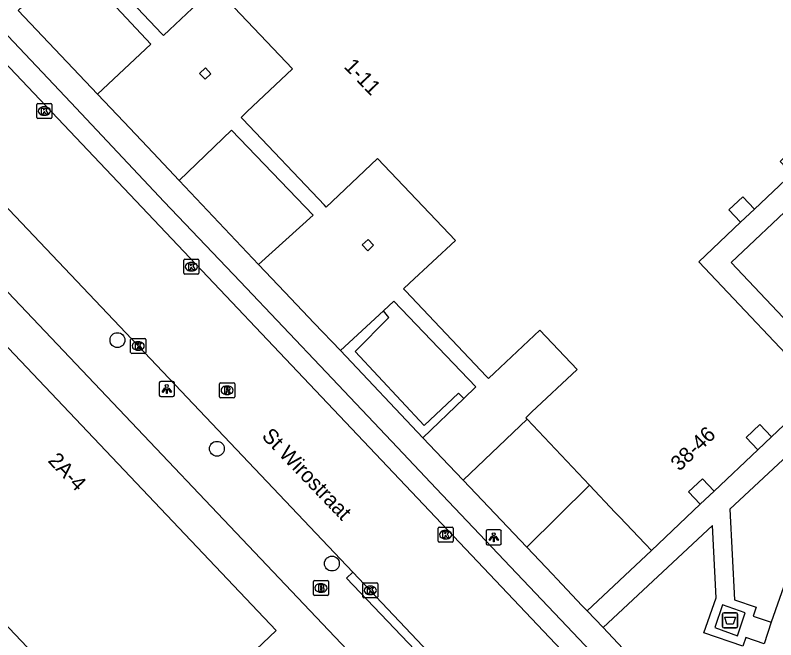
# Model space of a CAD drawing. Extents: x 162532 to 163264, y 381233 to 382042.
# Drawn here: x 163113.5 to 163163.6, y 381462.1 to 381503.3 of the extents above; entities that cross this region are included whole.
import ezdxf

# ---------------------------------------------------------------- set-up
doc = ezdxf.new("R2010")
doc.units = 0
for name, color, linetype in [('IMGEO_Afval_apart_plaats', 7, 'Continuous'), ('IMGEO_Boom', 7, 'Continuous'), ('IMGEO_Brandkraan', 7, 'Continuous'), ('IMGEO_Groenvoorziening', 7, 'Continuous'), ('IMGEO_Haag', 7, 'Continuous'), ('IMGEO_Kolk', 7, 'Continuous'), ('IMGEO_Lichtpunt', 7, 'Continuous'), ('IMGEO_Openbare_ruimte_label', 7, 'Continuous'), ('IMGEO_Pand', 7, 'Continuous'), ('IMGEO_Pand_nummerreeks', 7, 'Continuous'), ('IMGEO_Pand_overbouw', 7, 'Continuous'), ('IMGEO_Rijbaan_lokaal_open', 7, 'Continuous'), ('IMGEO_Rioolput', 7, 'Continuous'), ('IMGEO_Voetpad_gesloten', 7, 'Continuous'), ('IMGEO_Voetpad_open', 7, 'Continuous')]:
    doc.layers.add(name, color=color, linetype=linetype)

msp = doc.modelspace()

# ---------------------------------------------------------------- linework, layer by layer
at = {"layer": 'IMGEO_Afval_apart_plaats'}
for p, q in [((163160.119, 381462.946), (163160.119, 381463.746)), ((163160.119, 381463.746), (163160.119, 381462.946)), ((163160.219, 381463.846), (163161.009, 381463.846)), ((163161.009, 381463.846), (163160.219, 381463.846)), ((163161.109, 381463.746), (163161.109, 381462.946)), ((163161.109, 381462.946), (163161.109, 381463.746)), ((163161.009, 381462.846), (163160.219, 381462.846)), ((163160.219, 381462.846), (163161.009, 381462.846))]:
    msp.add_line(p, q, dxfattribs=at)
msp.add_lwpolyline([(163160.262, 381463.56), (163160.966, 381463.56), (163160.817, 381463.09), (163160.411, 381463.09), (163160.262, 381463.56)], dxfattribs=at)
for centre, start, end in [((163160.219, 381463.746), 90, 180), ((163160.219, 381463.746), 90, 180), ((163161.009, 381463.746), 0, 90), ((163161.009, 381463.746), 360, 90), ((163160.219, 381462.946), 180, 270), ((163160.219, 381462.946), 180, 270), ((163161.009, 381462.946), 270, 0), ((163161.009, 381462.946), 270, 0)]:
    msp.add_arc(centre, 0.1, start, end, dxfattribs=at)
at = {"layer": 'IMGEO_Boom'}
for centre in [(163120.198, 381481.847), (163126.757, 381474.673), (163134.343, 381467.094)]:
    msp.add_circle(centre, 0.489, dxfattribs=at)
at = {"layer": 'IMGEO_Brandkraan'}
for p, q in [((163133.121, 381465.053), (163133.121, 381465.905)), ((163133.196, 381465.979), (163134.048, 381465.979)), ((163133.609, 381465.759), (163133.634, 381465.759)), ((163134.122, 381465.905), (163134.122, 381465.053)), ((163133.632, 381465.199), (163133.607, 381465.199)), ((163134.048, 381464.979), (163133.196, 381464.979))]:
    msp.add_line(p, q, dxfattribs=at)
for points in [[(163133.121, 381465.053), (163133.121, 381465.905)], [(163133.196, 381465.979), (163134.048, 381465.979)], [(163133.469, 381465.679), (163133.469, 381465.279), (163133.682, 381465.279)], [(163133.7, 381465.679), (163133.469, 381465.679)], [(163133.648, 381465.598), (163133.594, 381465.598), (163133.594, 381465.522)], [(163133.594, 381465.522), (163133.647, 381465.522)], [(163134.122, 381465.905), (163134.122, 381465.053)], [(163133.656, 381465.446), (163133.594, 381465.446), (163133.594, 381465.365)], [(163133.594, 381465.365), (163133.656, 381465.365)], [(163134.048, 381464.979), (163133.196, 381464.979)]]:
    msp.add_lwpolyline(points, dxfattribs=at)
for centre, radius, start, end in [((163133.198, 381465.903), 0.0765, 91.552, 178.448), ((163133.198, 381465.903), 0.0765, 91.552, 178.448), ((163133.649, 381465.56), 0.0379, 267.8285, 90.9355), ((163133.704, 381465.534), 0.145, 59.4692, 91.5367), ((163133.729, 381465.581), 0.0922, 285.5137, 58.1501), ((163133.734, 381465.389), 0.105, 301.3115, 78.989), ((163134.046, 381465.903), 0.0765, 1.552, 88.448), ((163134.046, 381465.903), 0.0765, 1.552, 88.448), ((163133.198, 381465.055), 0.0765, 181.552, 268.448), ((163133.198, 381465.055), 0.0765, 181.552, 268.448), ((163133.657, 381465.405), 0.0404, 269.8759, 90.5077), ((163133.688, 381465.53), 0.251, 268.6676, 293.5347), ((163134.046, 381465.055), 0.0765, 271.552, 358.448), ((163134.046, 381465.055), 0.0765, 271.552, 358.448)]:
    msp.add_arc(centre, radius, start, end, dxfattribs=at)
for centre, major_axis, ratio, start_param, end_param in [((163133.608, 381465.479), (-0.387, 0.002), 0.722429, 4.712389, 7.853982), ((163133.633, 381465.479), (-0.39, 0.002), 0.717154, 1.570796, 4.712389)]:
    msp.add_ellipse(centre, major_axis=major_axis, ratio=ratio, start_param=start_param, end_param=end_param, dxfattribs=at)
at = {"layer": 'IMGEO_Groenvoorziening'}
msp.add_lwpolyline([(163143.043, 381477.989), (163143.851, 381478.767), (163138.443, 381484.414), (163137.748, 381483.775)], dxfattribs=at)
at = {"layer": 'IMGEO_Haag'}
for points in [[(163113.645, 381503.623), (163117.199, 381506.949), (163122.4, 381501.391), (163118.88, 381498.086)], [(163124.263, 381492.39), (163127.729, 381495.715), (163133.118, 381490.099), (163129.505, 381486.843)], [(163137.748, 381483.775), (163134.903, 381481.158)], [(163143.043, 381477.989), (163142.691, 381478.34), (163140.437, 381476.204), (163135.891, 381481.086), (163138.11, 381483.34), (163137.748, 381483.775)], [(163140.348, 381475.4), (163143.043, 381477.989)], [(163143.001, 381472.593), (163147.22, 381476.63)], [(163151.347, 381472.262), (163147.197, 381468.169)]]:
    msp.add_lwpolyline(points, dxfattribs=at)
at = {"layer": 'IMGEO_Kolk'}
for p, q in [((163114.874, 381496.548), (163114.874, 381497.4)), ((163114.949, 381497.474), (163115.801, 381497.474)), ((163115.362, 381497.254), (163115.387, 381497.254)), ((163115.875, 381497.4), (163115.875, 381496.548)), ((163115.385, 381496.694), (163115.36, 381496.694)), ((163115.801, 381496.474), (163114.949, 381496.474)), ((163124.575, 381486.267), (163124.575, 381487.119)), ((163124.65, 381487.193), (163125.502, 381487.193)), ((163125.576, 381487.119), (163125.576, 381486.267)), ((163125.063, 381486.973), (163125.088, 381486.973)), ((163125.502, 381486.193), (163124.65, 381486.193)), ((163125.086, 381486.413), (163125.061, 381486.413)), ((163121.068, 381481.032), (163121.068, 381481.884)), ((163121.143, 381481.958), (163121.995, 381481.958)), ((163121.556, 381481.738), (163121.581, 381481.738)), ((163122.069, 381481.884), (163122.069, 381481.032)), ((163121.579, 381481.178), (163121.554, 381481.178)), ((163121.995, 381480.958), (163121.143, 381480.958)), ((163141.424, 381469.5), (163142.276, 381469.5)), ((163141.349, 381468.574), (163141.349, 381469.426)), ((163141.837, 381469.28), (163141.862, 381469.28)), ((163142.35, 381469.426), (163142.35, 381468.574)), ((163142.276, 381468.5), (163141.424, 381468.5)), ((163141.86, 381468.72), (163141.835, 381468.72)), ((163136.381, 381464.894), (163136.381, 381465.746)), ((163136.456, 381465.82), (163137.308, 381465.82)), ((163136.869, 381465.6), (163136.894, 381465.6)), ((163137.382, 381465.746), (163137.382, 381464.894)), ((163136.892, 381465.04), (163136.867, 381465.04)), ((163137.308, 381464.82), (163136.456, 381464.82))]:
    msp.add_line(p, q, dxfattribs=at)
for points in [[(163114.874, 381496.548), (163114.874, 381497.4)], [(163114.949, 381497.474), (163115.801, 381497.474)], [(163115.195, 381497.174), (163115.318, 381497.174), (163115.318, 381497.023), (163115.448, 381497.174), (163115.612, 381497.174), (163115.466, 381497.023), (163115.619, 381496.774), (163115.467, 381496.774), (163115.382, 381496.938), (163115.318, 381496.871), (163115.318, 381496.774), (163115.195, 381496.774), (163115.195, 381497.174)], [(163115.875, 381497.4), (163115.875, 381496.548)], [(163115.801, 381496.474), (163114.949, 381496.474)], [(163124.575, 381486.267), (163124.575, 381487.119)], [(163124.65, 381487.193), (163125.502, 381487.193)], [(163125.576, 381487.119), (163125.576, 381486.267)], [(163124.896, 381486.893), (163125.019, 381486.893), (163125.019, 381486.742), (163125.149, 381486.893), (163125.313, 381486.893), (163125.167, 381486.742), (163125.32, 381486.493), (163125.168, 381486.493), (163125.083, 381486.657), (163125.019, 381486.59), (163125.019, 381486.493), (163124.896, 381486.493), (163124.896, 381486.893)], [(163125.502, 381486.193), (163124.65, 381486.193)], [(163121.068, 381481.032), (163121.068, 381481.884)], [(163121.143, 381481.958), (163121.995, 381481.958)], [(163121.389, 381481.658), (163121.512, 381481.658), (163121.512, 381481.507), (163121.642, 381481.658), (163121.806, 381481.658), (163121.66, 381481.507), (163121.813, 381481.258), (163121.661, 381481.258), (163121.576, 381481.422), (163121.512, 381481.355), (163121.512, 381481.258), (163121.389, 381481.258), (163121.389, 381481.658)], [(163122.069, 381481.884), (163122.069, 381481.032)], [(163121.995, 381480.958), (163121.143, 381480.958)], [(163141.424, 381469.5), (163142.276, 381469.5)], [(163141.349, 381468.574), (163141.349, 381469.426)], [(163141.67, 381469.2), (163141.793, 381469.2), (163141.793, 381469.049), (163141.923, 381469.2), (163142.087, 381469.2), (163141.941, 381469.049), (163142.094, 381468.8), (163141.942, 381468.8), (163141.857, 381468.964), (163141.793, 381468.897), (163141.793, 381468.8), (163141.67, 381468.8), (163141.67, 381469.2)], [(163142.35, 381469.426), (163142.35, 381468.574)], [(163142.276, 381468.5), (163141.424, 381468.5)], [(163136.381, 381464.894), (163136.381, 381465.746)], [(163136.456, 381465.82), (163137.308, 381465.82)], [(163136.702, 381465.52), (163136.825, 381465.52), (163136.825, 381465.369), (163136.955, 381465.52), (163137.119, 381465.52), (163136.973, 381465.369), (163137.126, 381465.12), (163136.974, 381465.12), (163136.889, 381465.284), (163136.825, 381465.217), (163136.825, 381465.12), (163136.702, 381465.12), (163136.702, 381465.52)], [(163137.382, 381465.746), (163137.382, 381464.894)], [(163137.308, 381464.82), (163136.456, 381464.82)]]:
    msp.add_lwpolyline(points, dxfattribs=at)
for centre, start, end in [((163114.951, 381497.398), 91.552, 178.448), ((163114.951, 381497.398), 91.552, 178.448), ((163115.799, 381497.398), 1.552, 88.448), ((163115.799, 381497.398), 1.552, 88.448), ((163114.951, 381496.55), 181.552, 268.448), ((163114.951, 381496.55), 181.552, 268.448), ((163115.799, 381496.55), 271.552, 358.448), ((163115.799, 381496.55), 271.552, 358.448), ((163124.652, 381487.117), 91.552, 178.448), ((163124.652, 381487.117), 91.552, 178.448), ((163125.5, 381487.117), 1.552, 88.448), ((163125.5, 381487.117), 1.552, 88.448), ((163124.652, 381486.269), 181.552, 268.448), ((163124.652, 381486.269), 181.552, 268.448), ((163125.5, 381486.269), 271.552, 358.448), ((163125.5, 381486.269), 271.552, 358.448), ((163121.145, 381481.882), 91.552, 178.448), ((163121.145, 381481.882), 91.552, 178.448), ((163121.993, 381481.882), 1.552, 88.448), ((163121.993, 381481.882), 1.552, 88.448), ((163121.145, 381481.034), 181.552, 268.448), ((163121.145, 381481.034), 181.552, 268.448), ((163121.993, 381481.034), 271.552, 358.448), ((163121.993, 381481.034), 271.552, 358.448), ((163141.426, 381469.424), 91.552, 178.448), ((163141.426, 381469.424), 91.552, 178.448), ((163142.274, 381469.424), 1.552, 88.448), ((163142.274, 381469.424), 1.552, 88.448), ((163141.426, 381468.576), 181.552, 268.448), ((163141.426, 381468.576), 181.552, 268.448), ((163142.274, 381468.576), 271.552, 358.448), ((163142.274, 381468.576), 271.552, 358.448), ((163136.458, 381465.744), 91.552, 178.448), ((163136.458, 381465.744), 91.552, 178.448), ((163137.306, 381465.744), 1.552, 88.448), ((163137.306, 381465.744), 1.552, 88.448), ((163136.458, 381464.896), 181.552, 268.448), ((163136.458, 381464.896), 181.552, 268.448), ((163137.306, 381464.896), 271.552, 358.448), ((163137.306, 381464.896), 271.552, 358.448)]:
    msp.add_arc(centre, 0.0765, start, end, dxfattribs=at)
for centre, major_axis, ratio, start_param, end_param in [((163115.361, 381496.974), (-0.387, 0.002), 0.722429, 4.712389, 7.853982), ((163115.386, 381496.974), (-0.39, 0.002), 0.717154, 1.570796, 4.712389), ((163125.062, 381486.693), (-0.387, 0.002), 0.722429, 4.712389, 7.853982), ((163125.087, 381486.693), (-0.39, 0.002), 0.717154, 1.570796, 4.712389), ((163121.555, 381481.458), (-0.387, 0.002), 0.722429, 4.712389, 7.853982), ((163121.58, 381481.458), (-0.39, 0.002), 0.717154, 1.570796, 4.712389), ((163141.836, 381469), (-0.387, 0.002), 0.722429, 4.712389, 7.853982), ((163141.861, 381469), (-0.39, 0.002), 0.717154, 1.570796, 4.712389), ((163136.868, 381465.32), (-0.387, 0.002), 0.722429, 4.712389, 7.853982), ((163136.893, 381465.32), (-0.39, 0.002), 0.717154, 1.570796, 4.712389)]:
    msp.add_ellipse(centre, major_axis=major_axis, ratio=ratio, start_param=start_param, end_param=end_param, dxfattribs=at)
at = {"layer": 'IMGEO_Lichtpunt'}
for p, q in [((163123.857, 381479.117), (163123.049, 381479.117)), ((163123.857, 381479.117), (163123.049, 381479.117)), ((163122.955, 381479.022), (163122.955, 381478.215)), ((163122.955, 381479.022), (163122.955, 381478.215)), ((163123.951, 381478.215), (163123.951, 381479.022)), ((163123.951, 381478.215), (163123.951, 381479.022)), ((163123.049, 381478.121), (163123.857, 381478.121)), ((163123.049, 381478.121), (163123.857, 381478.121)), ((163144.529, 381469.234), (163144.529, 381468.427)), ((163144.529, 381469.234), (163144.529, 381468.427)), ((163145.431, 381469.329), (163144.623, 381469.329)), ((163145.431, 381469.329), (163144.623, 381469.329)), ((163145.525, 381468.427), (163145.525, 381469.234)), ((163145.525, 381468.427), (163145.525, 381469.234)), ((163144.623, 381468.333), (163145.431, 381468.333)), ((163144.623, 381468.333), (163145.431, 381468.333))]:
    msp.add_line(p, q, dxfattribs=at)
for points in [[(163123.329, 381478.686), (163123.368, 381478.658), (163123.18, 381478.396), (163123.142, 381478.423), (163123.329, 381478.686)], [(163123.431, 381478.638), (163123.478, 381478.638), (163123.478, 381478.316), (163123.431, 381478.316), (163123.431, 381478.638)], [(163123.541, 381478.658), (163123.579, 381478.685), (163123.766, 381478.423), (163123.727, 381478.395), (163123.541, 381478.658)], [(163144.903, 381468.898), (163144.942, 381468.87), (163144.754, 381468.608), (163144.716, 381468.635), (163144.903, 381468.898)], [(163145.005, 381468.85), (163145.052, 381468.85), (163145.052, 381468.528), (163145.005, 381468.528), (163145.005, 381468.85)], [(163145.115, 381468.87), (163145.153, 381468.897), (163145.34, 381468.635), (163145.301, 381468.607), (163145.115, 381468.87)]]:
    msp.add_lwpolyline(points, dxfattribs=at)
for centre in [(163123.454, 381478.82), (163145.028, 381469.032)]:
    msp.add_circle(centre, 0.0994, dxfattribs=at)
for centre, start, end in [((163123.049, 381479.022), 90, 180), ((163123.049, 381479.022), 90, 180), ((163123.857, 381479.022), 0, 90), ((163123.857, 381479.022), 0, 90), ((163123.049, 381478.215), 180, 270), ((163123.049, 381478.215), 180, 270), ((163123.857, 381478.215), 270, 0), ((163123.857, 381478.215), 270, 360), ((163144.623, 381469.234), 90, 180), ((163144.623, 381469.234), 90, 180), ((163145.431, 381469.234), 0, 90), ((163145.431, 381469.234), 0, 90), ((163144.623, 381468.427), 180, 270), ((163144.623, 381468.427), 180, 270), ((163145.431, 381468.427), 270, 0), ((163145.431, 381468.427), 270, 360)]:
    msp.add_arc(centre, 0.0946, start, end, dxfattribs=at)
at = {"layer": 'IMGEO_Pand'}
for points in [[(163147.22, 381476.63), (163147.144, 381476.711), (163147.526, 381477.095), (163150.533, 381479.91), (163148.073, 381482.5), (163145.074, 381479.679), (163144.682, 381479.309), (163144.553, 381479.441), (163139.198, 381485.108), (163139.079, 381485.231), (163139.463, 381485.6), (163142.491, 381488.433), (163137.348, 381493.841), (163134.358, 381491.008), (163133.966, 381490.637), (163133.849, 381490.758), (163128.474, 381496.43), (163128.359, 381496.552), (163128.733, 381496.93), (163131.741, 381499.757), (163126.624, 381505.172), (163123.626, 381502.334), (163123.24, 381501.968), (163123.134, 381502.08), (163117.902, 381507.607)], [(163155.423, 381467.948), (163158.651, 381471.006), (163157.882, 381471.818), (163158.792, 381472.692), (163159.56, 381471.864), (163162.445, 381474.597), (163161.675, 381475.411), (163162.575, 381476.264), (163163.346, 381475.451), (163166.578, 381478.516), (163158.551, 381487.02), (163161.309, 381489.641), (163160.537, 381490.453), (163161.452, 381491.314), (163162.222, 381490.5), (163164.692, 381492.837), (163163.922, 381493.65), (163164.832, 381494.515), (163165.601, 381493.701), (163171.328, 381499.112), (163170.559, 381499.926), (163171.469, 381500.779), (163172.238, 381499.966), (163173.632, 381501.286)], [(163125.606, 381499.46), (163126, 381499.823), (163126.363, 381499.429), (163125.973, 381499.069), (163125.606, 381499.46)], [(163136.346, 381488.138), (163136.737, 381488.5), (163137.1, 381488.107), (163136.71, 381487.742), (163136.346, 381488.138)], [(163108.162, 381486.396), (163130.674, 381462.68), (163126.725, 381458.93)], [(163118.435, 381451.383), (163112.57, 381457.562), (163115.448, 381460.293), (163099.031, 381477.589)], [(163147.22, 381476.63), (163151.347, 381472.262)], [(163151.347, 381472.262), (163153.044, 381470.465), (163153.321, 381470.173), (163155.005, 381468.39), (163155.423, 381467.948)]]:
    msp.add_lwpolyline(points, dxfattribs=at)
at = {"layer": 'IMGEO_Pand_overbouw'}
for points in [[(163161.309, 381489.641), (163162.222, 381490.5), (163161.452, 381491.314), (163160.537, 381490.453)], [(163163.346, 381475.451), (163162.575, 381476.264), (163161.675, 381475.411), (163162.445, 381474.597)], [(163158.651, 381471.006), (163159.56, 381471.864), (163158.792, 381472.692), (163157.882, 381471.818)]]:
    msp.add_lwpolyline(points, close=True, dxfattribs=at)
at = {"layer": 'IMGEO_Rijbaan_lokaal_open'}
for points in [[(163135.737, 381466.525), (163121.57, 381481.459), (163105.324, 381498.575), (163103.975, 381500), (163089.162, 381515.65), (163086.997, 381517.925), (163086.854, 381518.075)], [(163103.568, 381509.88), (163153.839, 381456.764)], [(163135.737, 381466.525), (163136.881, 381465.319), (163146.524, 381455.102)]]:
    msp.add_lwpolyline(points, dxfattribs=at)
at = {"layer": 'IMGEO_Rioolput'}
for p, q in [((163127.006, 381479.034), (163127.858, 381479.034)), ((163126.931, 381478.108), (163126.931, 381478.96)), ((163127.419, 381478.814), (163127.444, 381478.814)), ((163127.932, 381478.96), (163127.932, 381478.108)), ((163127.858, 381478.034), (163127.006, 381478.034)), ((163127.442, 381478.254), (163127.417, 381478.254))]:
    msp.add_line(p, q, dxfattribs=at)
for points in [[(163127.006, 381479.034), (163127.858, 381479.034)], [(163126.931, 381478.108), (163126.931, 381478.96)], [(163127.52, 381478.732), (163127.268, 381478.734), (163127.268, 381478.334)], [(163127.446, 381478.653), (163127.392, 381478.653), (163127.392, 381478.572)], [(163127.392, 381478.572), (163127.444, 381478.572)], [(163127.932, 381478.96), (163127.932, 381478.108)], [(163127.858, 381478.034), (163127.006, 381478.034)], [(163127.268, 381478.334), (163127.392, 381478.334), (163127.392, 381478.496), (163127.403, 381478.496)], [(163127.45, 381478.467), (163127.521, 381478.334), (163127.661, 381478.334), (163127.596, 381478.46)]]:
    msp.add_lwpolyline(points, dxfattribs=at)
for centre, radius, start, end in [((163127.008, 381478.958), 0.0765, 91.552, 178.448), ((163127.008, 381478.958), 0.0765, 91.552, 178.448), ((163127.856, 381478.958), 0.0765, 1.552, 88.448), ((163127.856, 381478.958), 0.0765, 1.552, 88.448), ((163127.428, 381478.761), 0.19, 274.7715, 282.9687), ((163127.452, 381478.557), 0.0964, 77.0061, 93.1865), ((163127.466, 381478.614), 0.0378, 276.6634, 79.6772), ((163127.519, 381478.622), 0.109, 350.3612, 89.416), ((163127.517, 381478.622), 0.112, 277.5842, 350.9817), ((163127.008, 381478.11), 0.0765, 181.552, 268.448), ((163127.008, 381478.11), 0.0765, 181.552, 268.448), ((163127.402, 381478.443), 0.0533, 26.0293, 88.6989), ((163127.501, 381478.407), 0.108, 29.5134, 73.7905), ((163127.856, 381478.11), 0.0765, 271.552, 358.448), ((163127.856, 381478.11), 0.0765, 271.552, 358.448)]:
    msp.add_arc(centre, radius, start, end, dxfattribs=at)
for centre, major_axis, ratio, start_param, end_param in [((163127.418, 381478.534), (-0.387, 0.002), 0.722429, 4.712389, 7.853982), ((163127.443, 381478.534), (-0.39, 0.002), 0.717154, 1.570796, 4.712389)]:
    msp.add_ellipse(centre, major_axis=major_axis, ratio=ratio, start_param=start_param, end_param=end_param, dxfattribs=at)
at = {"layer": 'IMGEO_Voetpad_gesloten'}
msp.add_lwpolyline([(163161.623, 381463.833), (163160.119, 381464.361), (163159.605, 381462.873), (163161.101, 381462.321), (163161.623, 381463.833)], dxfattribs=at)
at = {"layer": 'IMGEO_Voetpad_open'}
for points in [[(163164.14, 381431.046), (163132.502, 381464.414), (163084.908, 381514.61), (163083.008, 381514.758)], [(163105.878, 381509.418), (163110.49, 381504.514), (163112.58, 381502.341), (163117.116, 381497.542), (163123.28, 381490.987), (163128.284, 381485.708), (163133.961, 381479.729), (163138.664, 381474.76), (163141.227, 381472.04), (163145.704, 381467.321), (163149.855, 381462.952), (163153.441, 381459.174)], [(163118.88, 381498.086), (163113.645, 381503.623)], [(163175.247, 381497.335), (163173.564, 381499.124), (163160.689, 381486.964), (163168.701, 381478.49)], [(163124.263, 381492.39), (163122.544, 381494.214), (163120.61, 381496.261), (163118.88, 381498.086)], [(163129.505, 381486.843), (163124.263, 381492.39)], [(163134.903, 381481.158), (163133.175, 381482.974), (163131.231, 381485.018), (163129.505, 381486.843)], [(163140.348, 381475.4), (163134.903, 381481.158)], [(163168.566, 381478.101), (163160.603, 381470.675), (163160.906, 381464.705), (163162.329, 381464.216), (163162.138, 381463.62), (163163.331, 381463.216)], [(163168.566, 381478.101), (163163.331, 381463.216)], [(163143.001, 381472.593), (163142.071, 381473.594), (163140.348, 381475.4)], [(163147.197, 381468.169), (163143.001, 381472.593)], [(163162.859, 381461.794), (163161.658, 381462.202), (163161.469, 381461.635), (163158.884, 381462.528), (163159.693, 381464.822), (163159.451, 381469.601), (163152.234, 381462.871)], [(163151.191, 381463.963), (163150.867, 381464.308), (163149.177, 381466.081), (163148.891, 381466.399), (163147.197, 381468.169)], [(163151.191, 381463.963), (163155.423, 381467.948)], [(163146.524, 381455.102), (163146.16, 381454.755), (163135.32, 381466.126), (163135.737, 381466.525)], [(163152.234, 381462.871), (163151.191, 381463.963)], [(163163.331, 381463.216), (163162.859, 381461.794)], [(163155.497, 381459.392), (163152.234, 381462.871)]]:
    msp.add_lwpolyline(points, dxfattribs=at)

# ---------------------------------------------------------------- texts
at = {"layer": 'IMGEO_Openbare_ruimte_label'}
msp.add_text('St Wirostraat', height=1, rotation=313.7846, dxfattribs=at).set_placement((163129.663, 381475.46))
at = {"layer": 'IMGEO_Pand_nummerreeks'}
for s, rotation, p in [('1-11', 313.6314, (163135.094, 381499.869)), ('38-46', 43.9708, (163157.278, 381473.146)), ('2A-4', 313.4816, (163115.56, 381473.845))]:
    msp.add_text(s, height=1, rotation=rotation, dxfattribs=at).set_placement(p)

doc.saveas('drawing.dxf')
